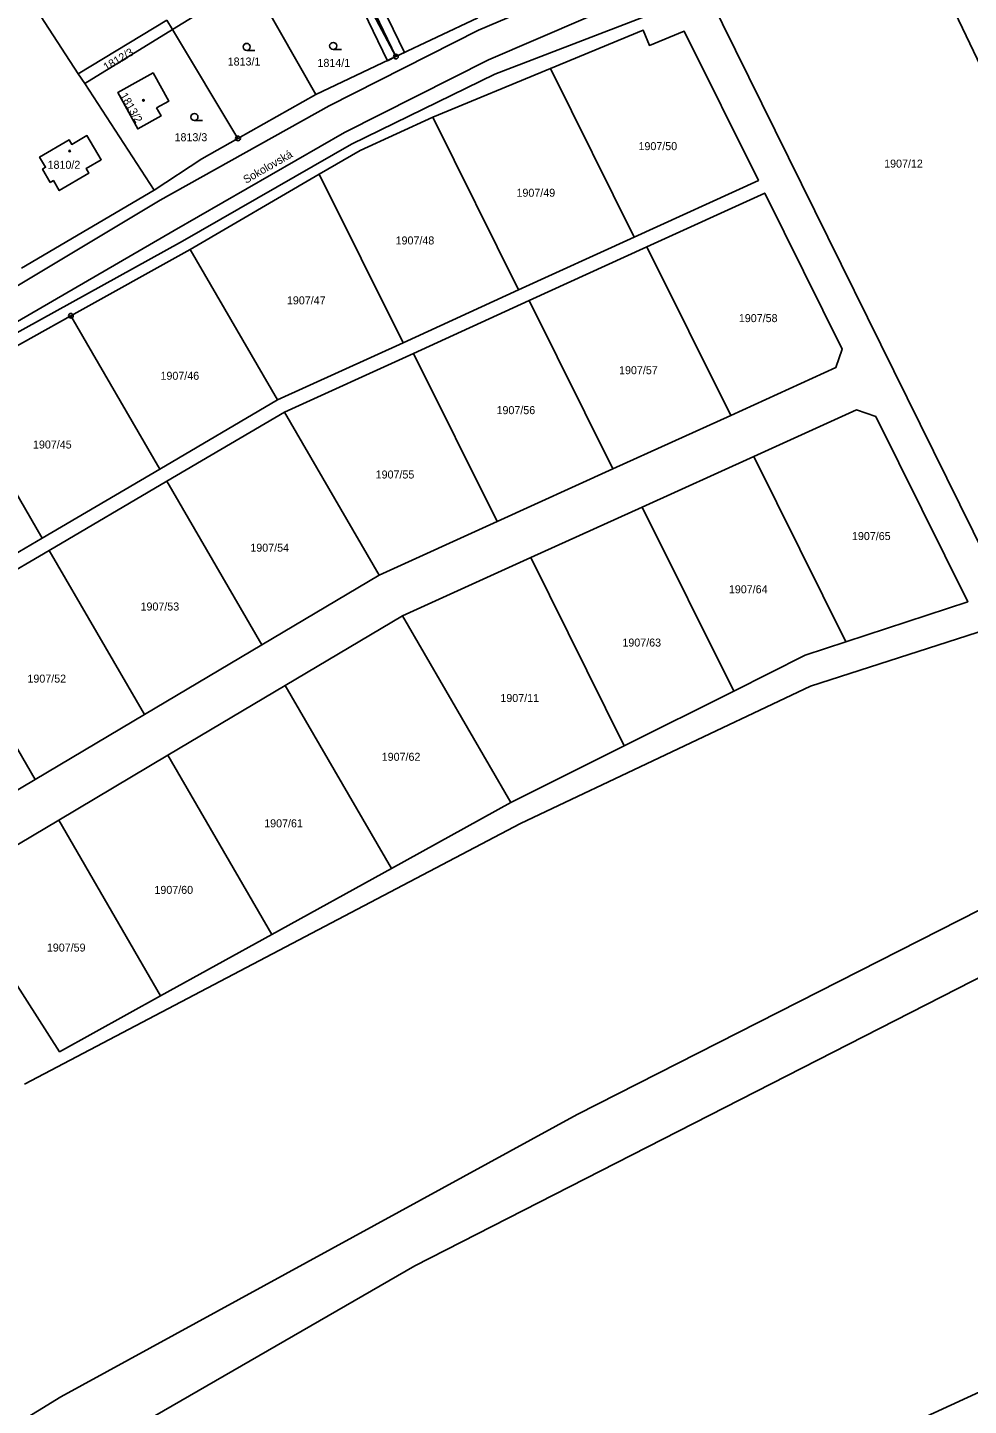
# Model space of a CAD drawing. Extents: x -504988 to -494607, y -1123820 to -1114018.
# Drawn here: x -497387.8 to -497187.9, y -1119230.8 to -1118938 of the extents above; entities that cross this region are included whole.
import ezdxf

# ---------------------------------------------------------------- set-up
doc = ezdxf.new("R2010")
doc.units = 0
for name, color, linetype in [('Hranice parcel', 7, 'Continuous'), ('Parcelní čísla', 7, 'Continuous'), ('Pop  PČ popisy', 7, 'Continuous'), ('Vnitřní kresba', 7, 'Continuous'), ('Věcná břemena k části', 7, 'Continuous'), ('Značky bodu BP', 7, 'Continuous'), ('Značky budov', 7, 'Continuous'), ('Značky kultur', 7, 'Continuous')]:
    doc.layers.add(name, color=color, linetype=linetype)

msp = doc.modelspace()

# ---------------------------------------------------------------- linework, layer by layer
at = {"layer": 'Hranice parcel'}
for p, q in [((-497137.58, -1119046.47), (-497201.18, -1118912.77)), ((-497309.54, -1118944.2), (-497322.64, -1118919.43)), ((-497321.65, -1118919.03), (-497309.54, -1118944.2)), ((-497357.01, -1118938.45), (-497340.28, -1118928.15)), ((-497340.28, -1118928.15), (-497326.54, -1118952.26)), ((-497388.24, -1118930.66), (-497377.05, -1118947.84)), ((-497177.61, -1119063.86), (-497243.47, -1118930.44)), ((-497377.05, -1118947.84), (-497358.24, -1118936.42)), ((-497358.24, -1118936.42), (-497357.01, -1118938.45)), ((-497292.13, -1118935.94), (-497309.54, -1118944.2)), ((-497375.68, -1118949.93), (-497357.01, -1118938.45)), ((-497357.01, -1118938.45), (-497343.1, -1118961.58)), ((-497309.54, -1118944.2), (-497326.54, -1118952.26)), ((-497377.05, -1118947.84), (-497375.68, -1118949.93)), ((-497301.69, -1118957.05), (-497276.67, -1118946.73)), ((-497258.88, -1118982.56), (-497276.67, -1118946.73)), ((-497375.68, -1118949.93), (-497360.95, -1118972.56)), ((-497326.54, -1118952.26), (-497343.1, -1118961.58)), ((-497283.45, -1118993.77), (-497301.69, -1118957.05)), ((-497343.1, -1118961.58), (-497350.81, -1118965.92)), ((-497350.81, -1118965.92), (-497360.95, -1118972.56)), ((-497353.25, -1118985.16), (-497325.83, -1118969.17)), ((-497308.03, -1119004.99), (-497325.83, -1118969.17)), ((-497360.95, -1118972.56), (-497389.12, -1118989.16)), ((-497258.88, -1118982.56), (-497283.45, -1118993.77)), ((-497378.6, -1118999.25), (-497353.25, -1118985.16)), ((-497334.7, -1119017.16), (-497353.25, -1118985.16)), ((-497281.21, -1118996.04), (-497256.18, -1118984.62)), ((-497238.39, -1119020.42), (-497256.18, -1118984.62)), ((-497283.45, -1118993.77), (-497308.03, -1119004.99)), ((-497305.79, -1119007.25), (-497281.21, -1118996.04)), ((-497263.45, -1119031.79), (-497281.21, -1118996.04)), ((-497403.94, -1119013.36), (-497378.6, -1118999.25)), ((-497359.71, -1119031.84), (-497378.6, -1118999.25)), ((-497308.03, -1119004.99), (-497334.7, -1119017.16)), ((-497333.19, -1119019.74), (-497305.79, -1119007.25)), ((-497288.05, -1119042.96), (-497305.79, -1119007.25)), ((-497384.72, -1119046.51), (-497403.94, -1119013.36)), ((-497334.7, -1119017.16), (-497359.71, -1119031.84)), ((-497358.21, -1119034.43), (-497333.19, -1119019.74)), ((-497313.13, -1119054.36), (-497333.19, -1119019.74)), ((-497238.39, -1119020.42), (-497263.45, -1119031.79)), ((-497257.18, -1119039.9), (-497233.49, -1119029.16)), ((-497213.91, -1119068.57), (-497233.49, -1119029.16)), ((-497359.71, -1119031.84), (-497384.72, -1119046.51)), ((-497263.45, -1119031.79), (-497288.05, -1119042.96)), ((-497383.22, -1119049.11), (-497358.21, -1119034.43)), ((-497338.06, -1119069.17), (-497358.21, -1119034.43)), ((-497280.88, -1119050.65), (-497257.18, -1119039.9)), ((-497237.74, -1119079.02), (-497257.18, -1119039.9)), ((-497288.05, -1119042.96), (-497313.13, -1119054.36)), ((-497384.72, -1119046.51), (-497408.42, -1119060.4)), ((-497406.5, -1119062.77), (-497383.22, -1119049.11)), ((-497363, -1119083.98), (-497383.22, -1119049.11)), ((-497308.12, -1119063.01), (-497280.88, -1119050.65)), ((-497261.01, -1119090.65), (-497280.88, -1119050.65)), ((-497313.13, -1119054.36), (-497338.06, -1119069.17)), ((-497386.22, -1119097.78), (-497406.5, -1119062.77)), ((-497333.05, -1119077.82), (-497308.12, -1119063.01)), ((-497308.12, -1119063.01), (-497285.11, -1119102.7)), ((-497338.06, -1119069.17), (-497363, -1119083.98)), ((-497357.98, -1119092.63), (-497333.05, -1119077.82)), ((-497310.5, -1119116.72), (-497333.05, -1119077.82)), ((-497237.74, -1119079.02), (-497261.01, -1119090.65)), ((-497363, -1119083.98), (-497386.22, -1119097.78)), ((-497261.01, -1119090.65), (-497285.11, -1119102.7)), ((-497381.2, -1119106.42), (-497357.98, -1119092.63)), ((-497335.89, -1119130.73), (-497357.98, -1119092.63)), ((-497285.11, -1119102.7), (-497310.5, -1119116.72)), ((-497359.54, -1119143.79), (-497381.2, -1119106.42)), ((-497310.5, -1119116.72), (-497335.89, -1119130.73)), ((-497335.89, -1119130.73), (-497359.54, -1119143.79))]:
    msp.add_line(p, q, dxfattribs=at)
for points in [[(-497243.47, -1118930.44), (-497249.39, -1118932.91), (-497288.53, -1118947.93), (-497318.97, -1118962.81), (-497354.91, -1118983.43), (-497442.8, -1119031.98), (-497464.4, -1119043.91)], [(-497276.67, -1118946.73), (-497256.98, -1118938.61), (-497255.66, -1118941.83), (-497248.24, -1118938.79), (-497232.48, -1118970.51), (-497258.88, -1118982.56)], [(-497360.4, -1118955.07), (-497357.78, -1118953.63), (-497361.14, -1118947.66), (-497363.68, -1118949.05), (-497368.62, -1118951.8), (-497364.39, -1118959.55), (-497359.46, -1118956.79), (-497360.4, -1118955.07)], [(-497325.83, -1118969.17), (-497317.13, -1118964.18), (-497301.69, -1118957.05)], [(-497382.99, -1118970.91), (-497384.64, -1118968.1), (-497384, -1118967.71), (-497385.27, -1118965.56), (-497379, -1118961.87), (-497378.42, -1118962.86), (-497375.21, -1118960.97), (-497372.18, -1118966.11), (-497375.39, -1118967.99), (-497374.81, -1118968.99), (-497381.08, -1118972.68), (-497382.34, -1118970.53), (-497382.99, -1118970.91)], [(-497256.18, -1118984.62), (-497231.15, -1118973.2), (-497214.67, -1119006.35), (-497216.07, -1119010.28), (-497238.39, -1119020.42)], [(-497440.42, -1119266.12), (-497430.74, -1119259.63), (-497380.78, -1119228.96), (-497271.05, -1119168.96), (-497129.83, -1119097.24), (-497024.69, -1119052.4), (-496985.19, -1119041.96), (-496953.46, -1119038.9), (-496840.51, -1119032.5), (-496642.35, -1119017.59), (-496506.08, -1119016.07), (-496344.6, -1119008.27), (-496165.15, -1119008.22), (-495985.71, -1119008.18), (-495806.26, -1119008.13)], [(-497233.49, -1119029.16), (-497211.62, -1119019.23), (-497207.55, -1119020.68), (-497188.01, -1119060.02), (-497213.91, -1119068.57)], [(-497421.66, -1119268.06), (-497305.5, -1119201.14), (-497137.57, -1119115.36), (-497020.03, -1119064.29), (-496998.33, -1119058.82), (-496967.32, -1119056.12), (-496935.98, -1119050.13), (-496827.78, -1119045.57), (-496641.58, -1119030.49), (-496521.56, -1119029.43)], [(-497386.22, -1119097.78), (-497406.41, -1119109.76), (-497410.92, -1119109.09), (-497431.78, -1119076.61), (-497406.5, -1119062.77)], [(-497388.48, -1119162.52), (-497283.07, -1119107.16), (-497221.45, -1119077.94), (-497177.61, -1119063.86)], [(-497213.91, -1119068.57), (-497222.53, -1119071.41), (-497237.74, -1119079.02)], [(-497359.54, -1119143.79), (-497381.01, -1119155.64), (-497402.74, -1119121.81), (-497401.02, -1119118.19), (-497381.2, -1119106.42)], [(-497389.92, -1119333.92), (-497273.96, -1119268.61), (-497130.48, -1119202.62), (-496968.1, -1119149.16), (-496865.39, -1119132.4), (-496762.67, -1119115.64), (-496613.16, -1119109.4)]]:
    msp.add_lwpolyline(points, dxfattribs=at)
at = {"layer": 'Vnitřní kresba'}
for p, q in [((-497292.01, -1118938.6), (-497254.55, -1118922.62)), ((-497251.64, -1118928.44), (-497289.86, -1118944.88)), ((-497323.73, -1118954.68), (-497292.01, -1118938.6)), ((-497289.86, -1118944.88), (-497320.45, -1118960.33)), ((-497359.62, -1118974.72), (-497323.73, -1118954.68)), ((-497320.45, -1118960.33), (-497356.69, -1118981.17)), ((-497441.73, -1119023.85), (-497359.62, -1118974.72)), ((-497356.69, -1118981.17), (-497438.71, -1119028.68))]:
    msp.add_line(p, q, dxfattribs=at)
at = {"layer": 'Věcná břemena k části'}
for points in [[(-497311.35, -1118945.06), (-497309.54, -1118944.2), (-497322.64, -1118919.43), (-497323.51, -1118919.78)], [(-497321.65, -1118919.03), (-497309.54, -1118944.2), (-497307.74, -1118943.35), (-497319.8, -1118918.29), (-497321.2, -1118918.85)]]:
    msp.add_lwpolyline(points, close=True, dxfattribs=at)
at = {"layer": 'Značky bodu BP'}
for centre, radius in [((-497309.54, -1118944.2), 0.5), ((-497309.54, -1118944.2), 0.0303), ((-497343.1, -1118961.58), 0.5), ((-497343.1, -1118961.58), 0.0303), ((-497378.6, -1118999.25), 0.5), ((-497378.6, -1118999.25), 0.0303)]:
    msp.add_circle(centre, radius, dxfattribs=at)
at = {"layer": 'Značky budov'}
for centre in [(-497363.19, -1118953.5), (-497378.88, -1118964.24)]:
    msp.add_circle(centre, 0.175, dxfattribs=at)
at = {"layer": 'Značky kultur'}
for p, q in [((-497341.24, -1118942.88), (-497339.49, -1118942.88)), ((-497322.87, -1118942.68), (-497321.12, -1118942.68)), ((-497352.36, -1118957.78), (-497350.61, -1118957.78))]:
    msp.add_line(p, q, dxfattribs=at)
for centre in [(-497341.24, -1118942.13), (-497322.87, -1118941.93), (-497352.36, -1118957.03)]:
    msp.add_circle(centre, 0.75, dxfattribs=at)

# ---------------------------------------------------------------- texts
at = {"layer": 'Parcelní čísla'}
for s, rotation, p in [('1812/3', 31, (-497371.08, -1118947.3)), ('1813/2', 300, (-497368.24, -1118952.46))]:
    msp.add_text(s, height=1.7, rotation=rotation, dxfattribs=at).set_placement(p)
for s, p in [('1813/1', (-497345.29, -1118946.09)), ('1814/1', (-497326.21, -1118946.37)), ('1813/3', (-497356.58, -1118962.17)), ('1907/50', (-497257.98, -1118964.07)), ('1810/2', (-497383.57, -1118968.03)), ('1907/12', (-497205.77, -1118967.78)), ('1907/49', (-497283.91, -1118973.97)), ('1907/48', (-497309.6, -1118984.11)), ('1907/47', (-497332.7, -1118996.84)), ('1907/58', (-497236.65, -1119000.61)), ('1907/57', (-497262.11, -1119011.68)), ('1907/46', (-497359.57, -1119012.86)), ('1907/56', (-497288.15, -1119020.17)), ('1907/45', (-497386.67, -1119027.47)), ('1907/55', (-497313.84, -1119033.84)), ('1907/65', (-497212.61, -1119046.92)), ('1907/54', (-497340.47, -1119049.39)), ('1907/64', (-497238.77, -1119058.23)), ('1907/53', (-497363.81, -1119061.89)), ('1907/63', (-497261.4, -1119069.55)), ('1907/52', (-497387.85, -1119077.21)), ('1907/11', (-497287.33, -1119081.33)), ('1907/62', (-497312.55, -1119093.82)), ('1907/61', (-497337.53, -1119107.96)), ('1907/60', (-497360.86, -1119122.1)), ('1907/59', (-497383.72, -1119134.36))]:
    msp.add_text(s, height=1.7, dxfattribs=at).set_placement(p)
at = {"layer": 'Pop  PČ popisy'}
msp.add_text('Sokolovská', height=1.7, rotation=30, dxfattribs=at).set_placement((-497341.39, -1118971.24))

doc.saveas('drawing.dxf')
